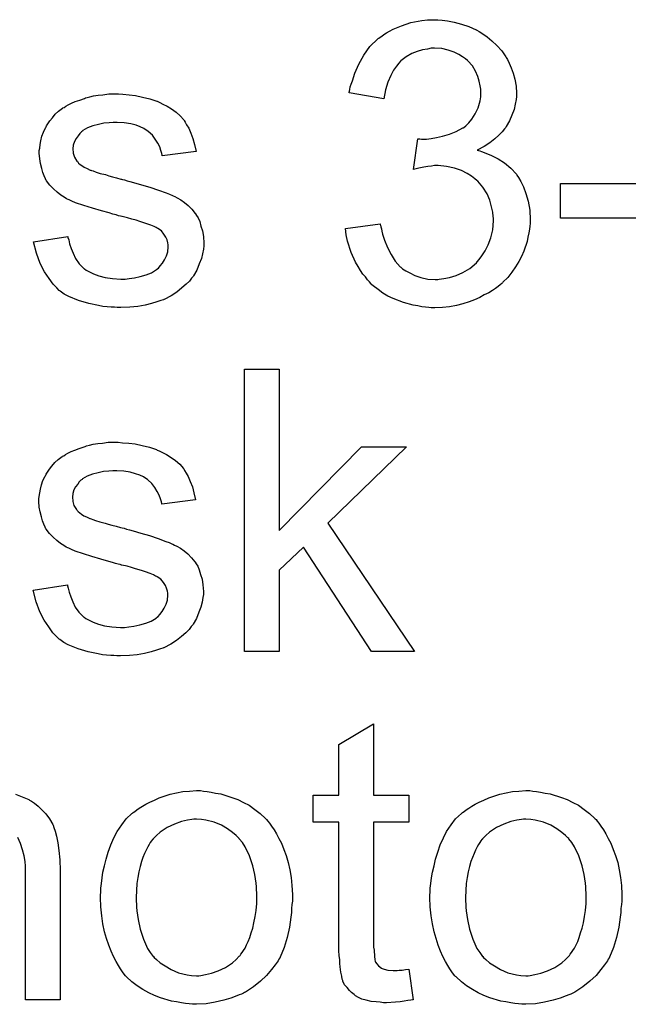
# Model space of a CAD drawing. Extents: x -1.5 to 9, y -3 to 5.
# Tile 315 of 368: x 5.434 to 5.607, y 2.046 to 2.325. Entities that reach past the tile are written whole.
import ezdxf

# ---------------------------------------------------------------- set-up
doc = ezdxf.new("R2010")
doc.units = 0
doc.layers.add('qfn16-30-34-a_mechanical_19', color=1, linetype='CONTINUOUS')

msp = doc.modelspace()

# ---------------------------------------------------------------- linework, layer by layer
at = {"layer": 'qfn16-30-34-a_mechanical_19', "color": 1}
for points in [[(5.554017, 2.325197), (5.555521, 2.324966), (5.557372, 2.324619), (5.559455, 2.32404), (5.561537, 2.323346), (5.56362, 2.32242), (5.563736, 2.32242), (5.563851, 2.322305), (5.564546, 2.321958), (5.565587, 2.321263), (5.566744, 2.320454), (5.568132, 2.319296), (5.569521, 2.318024), (5.570909, 2.31652), (5.572066, 2.314784), (5.572182, 2.314553), (5.572529, 2.313974), (5.572992, 2.312933), (5.57357, 2.31166), (5.574149, 2.310156), (5.574611, 2.308421), (5.574959, 2.306454), (5.575074, 2.304487), (5.575074, 2.304256), (5.575074, 2.303561), (5.574959, 2.302636), (5.574727, 2.301363), (5.57438, 2.299859), (5.573802, 2.298239), (5.573107, 2.296619), (5.572182, 2.294999), (5.572066, 2.294768), (5.571719, 2.294305), (5.571025, 2.293495), (5.570099, 2.29257), (5.568942, 2.291528), (5.567554, 2.290372), (5.565934, 2.28933), (5.563967, 2.288289), (5.564083, 2.288289), (5.564314, 2.288173), (5.564661, 2.288057), (5.565124, 2.287942), (5.566397, 2.287479), (5.568017, 2.286785), (5.569868, 2.285859), (5.571719, 2.284702), (5.573454, 2.283198), (5.575074, 2.281463), (5.57519, 2.281231), (5.575653, 2.280537), (5.576347, 2.27938), (5.577041, 2.277876), (5.577735, 2.276025), (5.57843, 2.273826), (5.578892, 2.271281), (5.579008, 2.268504), (5.579008, 2.268389), (5.579008, 2.268041), (5.579008, 2.267463), (5.578892, 2.266769), (5.578777, 2.265843), (5.578545, 2.264802), (5.578314, 2.263645), (5.578083, 2.262372), (5.577157, 2.259595), (5.576463, 2.258091), (5.575769, 2.256703), (5.574843, 2.255199), (5.573802, 2.253695), (5.572645, 2.252191), (5.571256, 2.250802), (5.571141, 2.250686), (5.570909, 2.250455), (5.570446, 2.250108), (5.569868, 2.249645), (5.569174, 2.249067), (5.568248, 2.248488), (5.567207, 2.247794), (5.565934, 2.247215), (5.564661, 2.246521), (5.563157, 2.245827), (5.561653, 2.245249), (5.559918, 2.24467), (5.558066, 2.244207), (5.5561, 2.24386), (5.554133, 2.243629), (5.551934, 2.243513), (5.550893, 2.243513), (5.550199, 2.243629), (5.549273, 2.243744), (5.548232, 2.24386), (5.547075, 2.244091), (5.545802, 2.244323), (5.543025, 2.245017), (5.540133, 2.246174), (5.538629, 2.246868), (5.53724, 2.247678), (5.535852, 2.24872), (5.534464, 2.249761), (5.534348, 2.249876), (5.534117, 2.250108), (5.533769, 2.250455), (5.533422, 2.250918), (5.532844, 2.251496), (5.532265, 2.252306), (5.531571, 2.253116), (5.530877, 2.254157), (5.530183, 2.255314), (5.529489, 2.256471), (5.528216, 2.259248), (5.527175, 2.262488), (5.526827, 2.264223), (5.526596, 2.266075), (5.536431, 2.267347), (5.536431, 2.267231), (5.536546, 2.267), (5.536662, 2.266537), (5.536778, 2.265959), (5.536893, 2.265265), (5.537125, 2.264455), (5.537703, 2.262719), (5.538513, 2.260637), (5.539554, 2.25867), (5.540711, 2.256818), (5.5421, 2.255199), (5.542331, 2.255083), (5.542794, 2.25462), (5.54372, 2.254042), (5.544877, 2.253463), (5.546265, 2.252769), (5.548001, 2.252191), (5.549967, 2.251728), (5.55205, 2.251612), (5.552744, 2.251612), (5.553207, 2.251728), (5.55448, 2.251843), (5.5561, 2.252191), (5.557951, 2.252769), (5.559918, 2.253579), (5.561885, 2.254736), (5.563736, 2.256356), (5.563967, 2.256587), (5.564546, 2.257281), (5.56524, 2.258323), (5.566165, 2.259711), (5.567091, 2.261447), (5.567785, 2.263413), (5.568364, 2.265727), (5.568595, 2.268273), (5.568595, 2.268389), (5.568595, 2.26862), (5.568595, 2.268967), (5.568479, 2.26943), (5.568364, 2.270702), (5.568017, 2.272207), (5.567554, 2.274058), (5.566744, 2.275909), (5.565587, 2.27776), (5.564083, 2.279496), (5.563851, 2.279727), (5.563273, 2.28019), (5.562347, 2.280884), (5.561075, 2.281694), (5.559455, 2.282504), (5.557488, 2.283198), (5.55529, 2.283661), (5.55286, 2.283892), (5.551819, 2.283892), (5.551009, 2.283777), (5.549967, 2.283661), (5.54881, 2.28343), (5.547422, 2.283198), (5.545918, 2.282851), (5.547075, 2.291528), (5.547653, 2.291528), (5.548116, 2.291413), (5.54962, 2.291413), (5.550893, 2.291644), (5.552397, 2.291876), (5.554133, 2.292223), (5.5561, 2.292801), (5.557951, 2.293611), (5.559918, 2.294652), (5.560033, 2.294652), (5.560149, 2.294768), (5.560727, 2.295231), (5.561537, 2.296041), (5.562463, 2.297082), (5.563389, 2.298586), (5.564199, 2.300322), (5.564777, 2.302289), (5.565008, 2.303446), (5.565008, 2.304718), (5.565008, 2.304834), (5.565008, 2.30495), (5.565008, 2.305644), (5.564777, 2.30657), (5.564546, 2.307842), (5.564083, 2.309231), (5.563504, 2.310735), (5.562579, 2.312239), (5.561306, 2.313627), (5.56119, 2.313743), (5.560612, 2.314206), (5.559802, 2.314784), (5.558761, 2.315478), (5.557372, 2.316057), (5.555752, 2.316635), (5.553901, 2.317098), (5.551819, 2.317214), (5.550893, 2.317214), (5.549852, 2.316983), (5.548463, 2.316751), (5.546959, 2.316288), (5.545455, 2.31571), (5.543835, 2.314784), (5.542331, 2.313627), (5.542216, 2.313512), (5.541753, 2.312933), (5.541059, 2.312123), (5.540249, 2.310966), (5.539439, 2.309462), (5.538629, 2.307611), (5.537935, 2.305412), (5.537472, 2.302867), (5.527637, 2.304603), (5.527637, 2.304718), (5.527753, 2.305065), (5.527869, 2.305528), (5.527984, 2.306222), (5.528216, 2.307032), (5.528563, 2.307958), (5.529257, 2.310156), (5.530414, 2.312702), (5.531802, 2.315247), (5.533538, 2.317677), (5.535736, 2.319875), (5.535852, 2.319991), (5.536083, 2.320106), (5.536431, 2.320338), (5.536893, 2.320685), (5.537472, 2.321148), (5.538282, 2.32161), (5.539092, 2.322073), (5.540133, 2.322652), (5.542447, 2.323577), (5.545108, 2.324503), (5.548232, 2.325081), (5.549852, 2.325313), (5.552744, 2.325313), (5.554017, 2.325197)], [(5.463539, 2.30414), (5.465275, 2.304024), (5.467126, 2.303793), (5.469093, 2.30333), (5.471176, 2.302867), (5.473143, 2.302173), (5.473258, 2.302173), (5.473374, 2.302057), (5.473953, 2.301826), (5.474878, 2.301363), (5.476035, 2.300785), (5.477308, 2.299975), (5.478581, 2.299049), (5.479738, 2.298008), (5.480779, 2.296851), (5.480895, 2.296735), (5.481126, 2.296272), (5.481589, 2.295462), (5.482167, 2.294537), (5.482746, 2.293148), (5.483324, 2.291644), (5.483787, 2.289909), (5.48425, 2.287942), (5.474647, 2.286669), (5.474647, 2.286901), (5.474531, 2.287363), (5.4743, 2.288173), (5.473953, 2.289215), (5.473374, 2.290256), (5.47268, 2.291413), (5.47187, 2.29257), (5.470713, 2.293611), (5.470597, 2.293727), (5.470134, 2.293958), (5.46944, 2.294421), (5.468399, 2.294884), (5.467242, 2.295347), (5.465738, 2.295809), (5.463887, 2.296041), (5.46192, 2.296157), (5.460763, 2.296157), (5.459606, 2.296041), (5.458102, 2.295925), (5.456597, 2.295578), (5.454978, 2.295231), (5.453474, 2.294652), (5.452201, 2.293843), (5.452085, 2.293727), (5.451738, 2.293495), (5.451275, 2.293033), (5.450812, 2.292338), (5.450234, 2.291644), (5.449771, 2.290719), (5.449424, 2.289677), (5.449308, 2.288636), (5.449308, 2.28852), (5.449308, 2.288289), (5.449424, 2.287942), (5.449424, 2.287479), (5.449771, 2.286322), (5.450465, 2.285165), (5.450581, 2.285049), (5.450697, 2.284934), (5.450928, 2.284586), (5.451391, 2.284239), (5.451854, 2.283892), (5.452548, 2.28343), (5.453358, 2.283082), (5.454283, 2.28262), (5.454399, 2.28262), (5.454631, 2.282504), (5.455093, 2.282388), (5.455903, 2.282041), (5.45706, 2.281694), (5.458564, 2.281347), (5.45949, 2.281), (5.460531, 2.280768), (5.461688, 2.280421), (5.462961, 2.280074), (5.463077, 2.280074), (5.463424, 2.279959), (5.464002, 2.279843), (5.464697, 2.279611), (5.465506, 2.27938), (5.466548, 2.279149), (5.468746, 2.278454), (5.471176, 2.27776), (5.473605, 2.27695), (5.475804, 2.27614), (5.476729, 2.275793), (5.477539, 2.275446), (5.477771, 2.275331), (5.478233, 2.275099), (5.478928, 2.274752), (5.479969, 2.274173), (5.48101, 2.273479), (5.482051, 2.272554), (5.483093, 2.271512), (5.484018, 2.270355), (5.484134, 2.27024), (5.484365, 2.269777), (5.484828, 2.269083), (5.485291, 2.268041), (5.485638, 2.266769), (5.486101, 2.26538), (5.486332, 2.26376), (5.486448, 2.261909), (5.486448, 2.261678), (5.486448, 2.261099), (5.486332, 2.260174), (5.486101, 2.258901), (5.485754, 2.257513), (5.485175, 2.256009), (5.484481, 2.254273), (5.483556, 2.252653), (5.48344, 2.252422), (5.482977, 2.251959), (5.482399, 2.251149), (5.481473, 2.250224), (5.4802, 2.249182), (5.478812, 2.248025), (5.477192, 2.246984), (5.475225, 2.245943), (5.475109, 2.245943), (5.474994, 2.245827), (5.4743, 2.245596), (5.473143, 2.245249), (5.471639, 2.244786), (5.469787, 2.244323), (5.467705, 2.243976), (5.465506, 2.243744), (5.462961, 2.243629), (5.46192, 2.243629), (5.46111, 2.243744), (5.460184, 2.243744), (5.459027, 2.24386), (5.45787, 2.243976), (5.456597, 2.244207), (5.453821, 2.244786), (5.450928, 2.245596), (5.448151, 2.246753), (5.446879, 2.247447), (5.445722, 2.248257), (5.445606, 2.248372), (5.44549, 2.248488), (5.444796, 2.249182), (5.443755, 2.250224), (5.442598, 2.251843), (5.441325, 2.25381), (5.440052, 2.256124), (5.439011, 2.259017), (5.438201, 2.262256), (5.44792, 2.26376), (5.44792, 2.263645), (5.44792, 2.263529), (5.448151, 2.262835), (5.448383, 2.261678), (5.448846, 2.260405), (5.449424, 2.259017), (5.450118, 2.257513), (5.45116, 2.256009), (5.452432, 2.254736), (5.452664, 2.25462), (5.453127, 2.254273), (5.454052, 2.25381), (5.455209, 2.253232), (5.456713, 2.252653), (5.458449, 2.252191), (5.460531, 2.251843), (5.462961, 2.251728), (5.464118, 2.251728), (5.465275, 2.251843), (5.466779, 2.252075), (5.468399, 2.252422), (5.470134, 2.252885), (5.471639, 2.253463), (5.473027, 2.254389), (5.473143, 2.254505), (5.473605, 2.254852), (5.474068, 2.25543), (5.474762, 2.25624), (5.475341, 2.257166), (5.475919, 2.258323), (5.476266, 2.25948), (5.476382, 2.260868), (5.476382, 2.260984), (5.476382, 2.261447), (5.476266, 2.262025), (5.476035, 2.262835), (5.475688, 2.263645), (5.475109, 2.264455), (5.474415, 2.26538), (5.473374, 2.266075), (5.473258, 2.26619), (5.472911, 2.266306), (5.472333, 2.266653), (5.471407, 2.267), (5.470019, 2.267463), (5.469209, 2.26781), (5.468283, 2.268041), (5.467242, 2.268389), (5.466085, 2.268736), (5.464812, 2.269083), (5.463308, 2.26943), (5.463192, 2.26943), (5.462845, 2.269546), (5.462267, 2.269661), (5.461573, 2.269893), (5.460647, 2.270124), (5.459606, 2.270471), (5.457407, 2.27105), (5.454862, 2.27186), (5.452432, 2.272554), (5.450118, 2.273364), (5.449077, 2.273826), (5.448267, 2.274173), (5.448036, 2.274289), (5.447573, 2.274521), (5.446879, 2.274983), (5.445953, 2.275562), (5.444912, 2.276372), (5.44387, 2.277297), (5.442829, 2.278339), (5.441904, 2.279611), (5.441788, 2.279727), (5.441556, 2.28019), (5.441209, 2.281), (5.440862, 2.281925), (5.440515, 2.283082), (5.440168, 2.284471), (5.439937, 2.285859), (5.439821, 2.287479), (5.439821, 2.28771), (5.439821, 2.288173), (5.439937, 2.288867), (5.440052, 2.289909), (5.440284, 2.29095), (5.440515, 2.292223), (5.440978, 2.29338), (5.441556, 2.294652), (5.441672, 2.294768), (5.441904, 2.295231), (5.442251, 2.295809), (5.442829, 2.296619), (5.443523, 2.297429), (5.444333, 2.29847), (5.445259, 2.299396), (5.446416, 2.300206), (5.446532, 2.300322), (5.446879, 2.300437), (5.447342, 2.300785), (5.448036, 2.301132), (5.448961, 2.301594), (5.450003, 2.302057), (5.451275, 2.30252), (5.452664, 2.302983), (5.452895, 2.303099), (5.453358, 2.303214), (5.454168, 2.303446), (5.455209, 2.303677), (5.456482, 2.303908), (5.45787, 2.304024), (5.45949, 2.304256), (5.462267, 2.304256), (5.463539, 2.30414)], [(5.617999, 2.268967), (5.58757, 2.268967), (5.58757, 2.278802), (5.617999, 2.278802), (5.617999, 2.268967)], [(5.507853, 2.18041), (5.531108, 2.204129), (5.543951, 2.204129), (5.521621, 2.182493), (5.546149, 2.146047), (5.534001, 2.146047), (5.514679, 2.175666), (5.507853, 2.169072), (5.507853, 2.146047), (5.498018, 2.146047), (5.498018, 2.226112), (5.507853, 2.226112), (5.507853, 2.18041)], [(5.463424, 2.205286), (5.465159, 2.20517), (5.467011, 2.204939), (5.468977, 2.204476), (5.47106, 2.204013), (5.473027, 2.203319), (5.473143, 2.203319), (5.473258, 2.203203), (5.473837, 2.202972), (5.474762, 2.202509), (5.475919, 2.20193), (5.477192, 2.20112), (5.478465, 2.200195), (5.479622, 2.199154), (5.480663, 2.197997), (5.480779, 2.197881), (5.48101, 2.197418), (5.481473, 2.196608), (5.482051, 2.195683), (5.48263, 2.194294), (5.483208, 2.19279), (5.483671, 2.191055), (5.484134, 2.189088), (5.474531, 2.187815), (5.474531, 2.188046), (5.474415, 2.188509), (5.474184, 2.189319), (5.473837, 2.19036), (5.473258, 2.191402), (5.472564, 2.192559), (5.471754, 2.193716), (5.470597, 2.194757), (5.470481, 2.194873), (5.470019, 2.195104), (5.469324, 2.195567), (5.468283, 2.19603), (5.467126, 2.196492), (5.465622, 2.196955), (5.463771, 2.197187), (5.461804, 2.197302), (5.460647, 2.197302), (5.45949, 2.197187), (5.457986, 2.197071), (5.456482, 2.196724), (5.454862, 2.196377), (5.453358, 2.195798), (5.452085, 2.194988), (5.45197, 2.194873), (5.451622, 2.194641), (5.45116, 2.194178), (5.450697, 2.193484), (5.450118, 2.19279), (5.449655, 2.191865), (5.449308, 2.190823), (5.449193, 2.189782), (5.449193, 2.189666), (5.449193, 2.189435), (5.449308, 2.189088), (5.449308, 2.188625), (5.449655, 2.187468), (5.45035, 2.186311), (5.450465, 2.186195), (5.450581, 2.186079), (5.450812, 2.185732), (5.451275, 2.185385), (5.451738, 2.185038), (5.452432, 2.184575), (5.453242, 2.184228), (5.454168, 2.183765), (5.454283, 2.183765), (5.454515, 2.18365), (5.454978, 2.183534), (5.455788, 2.183187), (5.456945, 2.18284), (5.458449, 2.182493), (5.459374, 2.182146), (5.460416, 2.181914), (5.461573, 2.181567), (5.462845, 2.18122), (5.462961, 2.18122), (5.463308, 2.181104), (5.463887, 2.180989), (5.464581, 2.180757), (5.465391, 2.180526), (5.466432, 2.180294), (5.46863, 2.1796), (5.47106, 2.178906), (5.47349, 2.178096), (5.475688, 2.177286), (5.476614, 2.176939), (5.477423, 2.176592), (5.477655, 2.176476), (5.478118, 2.176245), (5.478812, 2.175898), (5.479853, 2.175319), (5.480895, 2.174625), (5.481936, 2.1737), (5.482977, 2.172658), (5.483903, 2.171501), (5.484018, 2.171386), (5.48425, 2.170923), (5.484713, 2.170229), (5.485175, 2.169187), (5.485523, 2.167915), (5.485985, 2.166526), (5.486217, 2.164906), (5.486332, 2.163055), (5.486332, 2.162824), (5.486332, 2.162245), (5.486217, 2.16132), (5.485985, 2.160047), (5.485638, 2.158659), (5.48506, 2.157155), (5.484365, 2.155419), (5.48344, 2.153799), (5.483324, 2.153568), (5.482861, 2.153105), (5.482283, 2.152295), (5.481357, 2.151369), (5.480085, 2.150328), (5.478696, 2.149171), (5.477076, 2.14813), (5.475109, 2.147089), (5.474994, 2.147089), (5.474878, 2.146973), (5.474184, 2.146742), (5.473027, 2.146394), (5.471523, 2.145932), (5.469672, 2.145469), (5.467589, 2.145122), (5.465391, 2.14489), (5.462845, 2.144775), (5.461804, 2.144775), (5.460994, 2.14489), (5.460069, 2.14489), (5.458912, 2.145006), (5.457755, 2.145122), (5.456482, 2.145353), (5.453705, 2.145932), (5.450812, 2.146742), (5.448036, 2.147898), (5.446763, 2.148593), (5.445606, 2.149403), (5.44549, 2.149518), (5.445375, 2.149634), (5.44468, 2.150328), (5.443639, 2.151369), (5.442482, 2.152989), (5.441209, 2.154956), (5.439937, 2.15727), (5.438895, 2.160163), (5.438086, 2.163402), (5.447804, 2.164906), (5.447804, 2.164791), (5.447804, 2.164675), (5.448036, 2.163981), (5.448267, 2.162824), (5.44873, 2.161551), (5.449308, 2.160163), (5.450003, 2.158659), (5.451044, 2.157155), (5.452317, 2.155882), (5.452548, 2.155766), (5.453011, 2.155419), (5.453936, 2.154956), (5.455093, 2.154378), (5.456597, 2.153799), (5.458333, 2.153336), (5.460416, 2.152989), (5.462845, 2.152874), (5.464002, 2.152874), (5.465159, 2.152989), (5.466663, 2.153221), (5.468283, 2.153568), (5.470019, 2.154031), (5.471523, 2.154609), (5.472911, 2.155535), (5.473027, 2.15565), (5.47349, 2.155997), (5.473953, 2.156576), (5.474647, 2.157386), (5.475225, 2.158311), (5.475804, 2.159468), (5.476151, 2.160626), (5.476266, 2.162014), (5.476266, 2.16213), (5.476266, 2.162592), (5.476151, 2.163171), (5.475919, 2.163981), (5.475572, 2.164791), (5.474994, 2.165601), (5.4743, 2.166526), (5.473258, 2.16722), (5.473143, 2.167336), (5.472796, 2.167452), (5.472217, 2.167799), (5.471291, 2.168146), (5.469903, 2.168609), (5.469093, 2.168956), (5.468167, 2.169187), (5.467126, 2.169534), (5.465969, 2.169881), (5.464697, 2.170229), (5.463192, 2.170576), (5.463077, 2.170576), (5.46273, 2.170691), (5.462151, 2.170807), (5.461457, 2.171039), (5.460531, 2.17127), (5.45949, 2.171617), (5.457292, 2.172195), (5.454746, 2.173005), (5.452317, 2.1737), (5.450003, 2.17451), (5.448961, 2.174972), (5.448151, 2.175319), (5.44792, 2.175435), (5.447457, 2.175666), (5.446763, 2.176129), (5.445837, 2.176708), (5.444796, 2.177518), (5.443755, 2.178443), (5.442713, 2.179485), (5.441788, 2.180757), (5.441672, 2.180873), (5.441441, 2.181336), (5.441094, 2.182146), (5.440747, 2.183071), (5.4404, 2.184228), (5.440052, 2.185617), (5.439821, 2.187005), (5.439705, 2.188625), (5.439705, 2.188856), (5.439705, 2.189319), (5.439821, 2.190013), (5.439937, 2.191055), (5.440168, 2.192096), (5.4404, 2.193369), (5.440862, 2.194526), (5.441441, 2.195798), (5.441556, 2.195914), (5.441788, 2.196377), (5.442135, 2.196955), (5.442713, 2.197765), (5.443408, 2.198575), (5.444218, 2.199616), (5.445143, 2.200542), (5.4463, 2.201352), (5.446416, 2.201468), (5.446763, 2.201583), (5.447226, 2.20193), (5.44792, 2.202278), (5.448846, 2.20274), (5.449887, 2.203203), (5.45116, 2.203666), (5.452548, 2.204129), (5.452779, 2.204244), (5.453242, 2.20436), (5.454052, 2.204591), (5.455093, 2.204823), (5.456366, 2.205054), (5.457755, 2.20517), (5.459374, 2.205401), (5.462151, 2.205401), (5.463424, 2.205286)], [(5.534579, 2.105275), (5.544529, 2.105275), (5.544529, 2.097638), (5.534579, 2.097638), (5.534579, 2.063507), (5.534579, 2.063276), (5.534579, 2.062813), (5.534579, 2.062119), (5.534695, 2.061309), (5.534811, 2.059457), (5.534926, 2.058648), (5.535042, 2.058069), (5.535158, 2.057838), (5.535505, 2.057375), (5.535968, 2.056796), (5.536778, 2.056218), (5.537009, 2.056102), (5.537587, 2.055871), (5.538629, 2.055639), (5.540133, 2.055524), (5.54129, 2.055524), (5.541868, 2.055639), (5.542678, 2.055639), (5.543604, 2.055755), (5.544529, 2.055871), (5.545802, 2.047193), (5.545571, 2.047193), (5.545108, 2.047078), (5.544298, 2.046962), (5.543257, 2.046846), (5.5421, 2.046615), (5.540827, 2.046499), (5.538282, 2.046383), (5.537356, 2.046383), (5.536431, 2.046499), (5.535274, 2.046615), (5.533885, 2.04673), (5.532497, 2.047078), (5.531224, 2.047425), (5.529951, 2.048003), (5.529836, 2.048119), (5.529489, 2.04835), (5.529026, 2.048697), (5.528332, 2.049276), (5.527753, 2.049854), (5.527059, 2.050664), (5.526365, 2.051474), (5.525902, 2.052515), (5.525902, 2.052631), (5.52567, 2.053094), (5.525555, 2.053904), (5.525323, 2.055061), (5.525092, 2.056565), (5.524976, 2.05749), (5.524976, 2.058532), (5.52486, 2.059805), (5.524745, 2.061077), (5.524745, 2.062466), (5.524745, 2.064085), (5.524745, 2.097638), (5.517456, 2.097638), (5.517456, 2.105275), (5.524745, 2.105275), (5.524745, 2.119621), (5.534579, 2.125522), (5.534579, 2.105275)], [(5.43311, 2.105506), (5.434962, 2.104812), (5.436813, 2.104002), (5.437044, 2.103886), (5.437623, 2.103539), (5.438433, 2.102961), (5.439474, 2.102151), (5.440515, 2.101109), (5.441672, 2.099952), (5.442713, 2.098564), (5.443639, 2.096944), (5.443755, 2.096713), (5.443986, 2.096134), (5.444333, 2.095093), (5.44468, 2.093589), (5.445028, 2.091738), (5.445375, 2.089539), (5.445606, 2.086878), (5.445722, 2.08387), (5.445722, 2.047193), (5.435887, 2.047193), (5.435887, 2.083986), (5.435887, 2.084102), (5.435887, 2.084333), (5.435887, 2.08468), (5.435887, 2.085143), (5.435771, 2.086416), (5.43554, 2.088035), (5.435077, 2.089771), (5.434499, 2.091506), (5.433689, 2.093242)], [(5.486332, 2.106432), (5.487374, 2.106316), (5.488531, 2.106084), (5.489803, 2.105853), (5.491307, 2.105622), (5.494431, 2.10458), (5.496051, 2.104002), (5.497671, 2.103192), (5.499291, 2.102382), (5.500911, 2.101225), (5.502415, 2.100068), (5.503919, 2.09868), (5.504034, 2.098564), (5.504266, 2.098333), (5.504613, 2.09787), (5.505076, 2.097291), (5.505654, 2.096481), (5.506349, 2.09544), (5.507043, 2.094283), (5.507737, 2.09301), (5.508431, 2.091622), (5.509125, 2.089887), (5.509819, 2.088151), (5.510398, 2.086184), (5.510861, 2.084102), (5.511208, 2.081903), (5.511439, 2.079589), (5.511555, 2.077044), (5.511555, 2.076928), (5.511555, 2.076581), (5.511555, 2.076003), (5.511555, 2.075193), (5.511439, 2.074267), (5.511324, 2.07311), (5.511324, 2.071953), (5.511092, 2.07068), (5.510745, 2.067788), (5.510051, 2.064895), (5.509241, 2.062003), (5.508084, 2.059342), (5.508084, 2.059226), (5.507968, 2.05911), (5.507737, 2.058763), (5.507506, 2.0583), (5.506696, 2.057143), (5.505654, 2.055755), (5.504266, 2.054135), (5.50253, 2.052515), (5.500564, 2.050896), (5.498249, 2.049392), (5.498134, 2.049392), (5.498018, 2.049276), (5.497671, 2.049044), (5.497092, 2.048813), (5.496514, 2.048582), (5.49582, 2.04835), (5.494084, 2.047656), (5.492117, 2.047078), (5.489688, 2.046499), (5.487142, 2.046036), (5.484365, 2.04592), (5.483208, 2.04592), (5.482283, 2.046036), (5.481242, 2.046152), (5.480085, 2.046383), (5.478696, 2.046615), (5.477308, 2.046846), (5.474184, 2.047772), (5.472448, 2.048466), (5.470829, 2.04916), (5.469209, 2.050086), (5.467589, 2.051127), (5.466085, 2.052284), (5.464581, 2.053672), (5.464465, 2.053788), (5.464234, 2.054019), (5.463887, 2.054482), (5.463424, 2.055177), (5.462845, 2.055986), (5.462267, 2.056912), (5.461573, 2.058069), (5.460878, 2.059457), (5.460184, 2.060961), (5.45949, 2.062697), (5.458912, 2.064548), (5.458333, 2.066515), (5.45787, 2.068713), (5.457523, 2.071027), (5.457292, 2.073573), (5.457176, 2.076234), (5.457176, 2.076465), (5.457176, 2.076928), (5.457292, 2.077738), (5.457292, 2.078895), (5.457407, 2.080168), (5.457639, 2.081787), (5.45787, 2.083407), (5.458333, 2.085258), (5.458796, 2.08711), (5.459374, 2.089077), (5.460069, 2.091159), (5.460994, 2.093126), (5.46192, 2.094977), (5.463192, 2.096829), (5.464465, 2.098564), (5.466085, 2.100068), (5.466201, 2.100184), (5.466432, 2.1003), (5.466895, 2.100647), (5.467473, 2.101109), (5.468167, 2.101572), (5.469093, 2.102151), (5.470019, 2.102729), (5.471176, 2.103308), (5.472448, 2.103886), (5.473837, 2.104465), (5.476961, 2.105506), (5.480547, 2.106316), (5.482399, 2.106432), (5.484365, 2.106547), (5.485523, 2.106547), (5.486332, 2.106432)], [(5.579702, 2.106432), (5.580744, 2.106316), (5.581901, 2.106084), (5.583173, 2.105853), (5.584677, 2.105622), (5.587801, 2.10458), (5.589421, 2.104002), (5.591041, 2.103192), (5.592661, 2.102382), (5.59428, 2.101225), (5.595785, 2.100068), (5.597289, 2.09868), (5.597404, 2.098564), (5.597636, 2.098333), (5.597983, 2.09787), (5.598446, 2.097291), (5.599024, 2.096481), (5.599718, 2.09544), (5.600413, 2.094283), (5.601107, 2.09301), (5.601801, 2.091622), (5.602495, 2.089887), (5.603189, 2.088151), (5.603768, 2.086184), (5.604231, 2.084102), (5.604578, 2.081903), (5.604809, 2.079589), (5.604925, 2.077044), (5.604925, 2.076928), (5.604925, 2.076581), (5.604925, 2.076003), (5.604925, 2.075193), (5.604809, 2.074267), (5.604694, 2.07311), (5.604694, 2.071953), (5.604462, 2.07068), (5.604115, 2.067788), (5.603421, 2.064895), (5.602611, 2.062003), (5.601454, 2.059342), (5.601454, 2.059226), (5.601338, 2.05911), (5.601107, 2.058763), (5.600875, 2.0583), (5.600065, 2.057143), (5.599024, 2.055755), (5.597636, 2.054135), (5.5959, 2.052515), (5.593933, 2.050896), (5.591619, 2.049392), (5.591504, 2.049392), (5.591388, 2.049276), (5.591041, 2.049044), (5.590462, 2.048813), (5.589884, 2.048582), (5.58919, 2.04835), (5.587454, 2.047656), (5.585487, 2.047078), (5.583058, 2.046499), (5.580512, 2.046036), (5.577735, 2.04592), (5.576578, 2.04592), (5.575653, 2.046036), (5.574611, 2.046152), (5.573454, 2.046383), (5.572066, 2.046615), (5.570678, 2.046846), (5.567554, 2.047772), (5.565818, 2.048466), (5.564199, 2.04916), (5.562579, 2.050086), (5.560959, 2.051127), (5.559455, 2.052284), (5.557951, 2.053672), (5.557835, 2.053788), (5.557604, 2.054019), (5.557257, 2.054482), (5.556794, 2.055177), (5.556215, 2.055986), (5.555637, 2.056912), (5.554943, 2.058069), (5.554248, 2.059457), (5.553554, 2.060961), (5.55286, 2.062697), (5.552281, 2.064548), (5.551703, 2.066515), (5.55124, 2.068713), (5.550893, 2.071027), (5.550662, 2.073573), (5.550546, 2.076234), (5.550546, 2.076465), (5.550546, 2.076928), (5.550662, 2.077738), (5.550662, 2.078895), (5.550777, 2.080168), (5.551009, 2.081787), (5.55124, 2.083407), (5.551703, 2.085258), (5.552166, 2.08711), (5.552744, 2.089077), (5.553438, 2.091159), (5.554364, 2.093126), (5.55529, 2.094977), (5.556562, 2.096829), (5.557835, 2.098564), (5.559455, 2.100068), (5.55957, 2.100184), (5.559802, 2.1003), (5.560265, 2.100647), (5.560843, 2.101109), (5.561537, 2.101572), (5.562463, 2.102151), (5.563389, 2.102729), (5.564546, 2.103308), (5.565818, 2.103886), (5.567207, 2.104465), (5.570331, 2.105506), (5.573917, 2.106316), (5.575769, 2.106432), (5.577735, 2.106547), (5.578892, 2.106547), (5.579702, 2.106432)], [(5.484365, 2.098448), (5.483671, 2.098448), (5.483093, 2.098333), (5.48182, 2.098217), (5.480085, 2.097754), (5.478118, 2.09706), (5.476035, 2.096134), (5.474068, 2.094746), (5.473027, 2.09382), (5.472101, 2.092895), (5.472101, 2.092779), (5.47187, 2.092663), (5.471639, 2.092316), (5.471291, 2.091853), (5.470944, 2.091275), (5.470597, 2.090581), (5.470134, 2.089655), (5.469672, 2.088729), (5.469209, 2.087573), (5.468746, 2.086416), (5.468399, 2.085027), (5.468052, 2.083523), (5.467705, 2.081903), (5.467473, 2.080168), (5.467358, 2.078201), (5.467242, 2.076234), (5.467242, 2.076118), (5.467242, 2.075771), (5.467242, 2.075193), (5.467358, 2.074383), (5.467358, 2.073457), (5.467473, 2.072416), (5.46782, 2.069986), (5.468399, 2.067209), (5.469324, 2.064432), (5.470481, 2.061771), (5.471291, 2.060614), (5.472101, 2.059457), (5.472217, 2.059457), (5.472333, 2.059226), (5.473027, 2.058648), (5.474068, 2.057722), (5.475457, 2.056796), (5.477192, 2.055755), (5.479275, 2.054829), (5.481704, 2.054251), (5.482977, 2.054135), (5.484365, 2.054019), (5.48506, 2.054019), (5.485638, 2.054135), (5.486911, 2.054367), (5.488646, 2.054714), (5.490498, 2.055408), (5.49258, 2.056334), (5.494547, 2.057722), (5.495588, 2.058648), (5.496514, 2.059573), (5.49663, 2.059689), (5.496745, 2.059805), (5.496977, 2.060152), (5.497324, 2.060614), (5.497671, 2.061193), (5.498134, 2.061887), (5.498597, 2.062813), (5.499059, 2.063738), (5.499522, 2.064895), (5.499869, 2.066168), (5.500332, 2.067556), (5.500679, 2.069061), (5.501026, 2.070796), (5.501258, 2.072532), (5.501489, 2.074498), (5.501489, 2.076581), (5.501489, 2.076697), (5.501489, 2.077044), (5.501489, 2.077622), (5.501373, 2.078316), (5.501373, 2.079242), (5.501258, 2.080283), (5.500911, 2.082713), (5.500332, 2.085258), (5.499407, 2.088035), (5.498134, 2.090581), (5.49744, 2.091853), (5.496514, 2.092895), (5.496514, 2.09301), (5.496283, 2.093126), (5.495588, 2.09382), (5.494547, 2.09463), (5.493159, 2.095671), (5.491423, 2.096713), (5.489341, 2.097638), (5.487027, 2.098217), (5.485754, 2.098333), (5.484365, 2.098448)], [(5.577735, 2.098448), (5.577041, 2.098448), (5.576463, 2.098333), (5.57519, 2.098217), (5.573454, 2.097754), (5.571488, 2.09706), (5.569405, 2.096134), (5.567438, 2.094746), (5.566397, 2.09382), (5.565471, 2.092895), (5.565471, 2.092779), (5.56524, 2.092663), (5.565008, 2.092316), (5.564661, 2.091853), (5.564314, 2.091275), (5.563967, 2.090581), (5.563504, 2.089655), (5.563042, 2.088729), (5.562579, 2.087573), (5.562116, 2.086416), (5.561769, 2.085027), (5.561422, 2.083523), (5.561075, 2.081903), (5.560843, 2.080168), (5.560727, 2.078201), (5.560612, 2.076234), (5.560612, 2.076118), (5.560612, 2.075771), (5.560612, 2.075193), (5.560727, 2.074383), (5.560727, 2.073457), (5.560843, 2.072416), (5.56119, 2.069986), (5.561769, 2.067209), (5.562694, 2.064432), (5.563851, 2.061771), (5.564661, 2.060614), (5.565471, 2.059457), (5.565587, 2.059457), (5.565703, 2.059226), (5.566397, 2.058648), (5.567438, 2.057722), (5.568827, 2.056796), (5.570562, 2.055755), (5.572645, 2.054829), (5.575074, 2.054251), (5.576347, 2.054135), (5.577735, 2.054019), (5.57843, 2.054019), (5.579008, 2.054135), (5.580281, 2.054367), (5.582016, 2.054714), (5.583868, 2.055408), (5.58595, 2.056334), (5.587917, 2.057722), (5.588958, 2.058648), (5.589884, 2.059573), (5.59, 2.059689), (5.590115, 2.059805), (5.590347, 2.060152), (5.590694, 2.060614), (5.591041, 2.061193), (5.591504, 2.061887), (5.591967, 2.062813), (5.592429, 2.063738), (5.592892, 2.064895), (5.593239, 2.066168), (5.593702, 2.067556), (5.594049, 2.069061), (5.594396, 2.070796), (5.594628, 2.072532), (5.594859, 2.074498), (5.594859, 2.076581), (5.594859, 2.076697), (5.594859, 2.077044), (5.594859, 2.077622), (5.594743, 2.078316), (5.594743, 2.079242), (5.594628, 2.080283), (5.59428, 2.082713), (5.593702, 2.085258), (5.592776, 2.088035), (5.591504, 2.090581), (5.59081, 2.091853), (5.589884, 2.092895), (5.589884, 2.09301), (5.589653, 2.093126), (5.588958, 2.09382), (5.587917, 2.09463), (5.586529, 2.095671), (5.584793, 2.096713), (5.582711, 2.097638), (5.580396, 2.098217), (5.579124, 2.098333), (5.577735, 2.098448)]]:
    msp.add_lwpolyline(points, dxfattribs=at)

doc.saveas('drawing.dxf')
